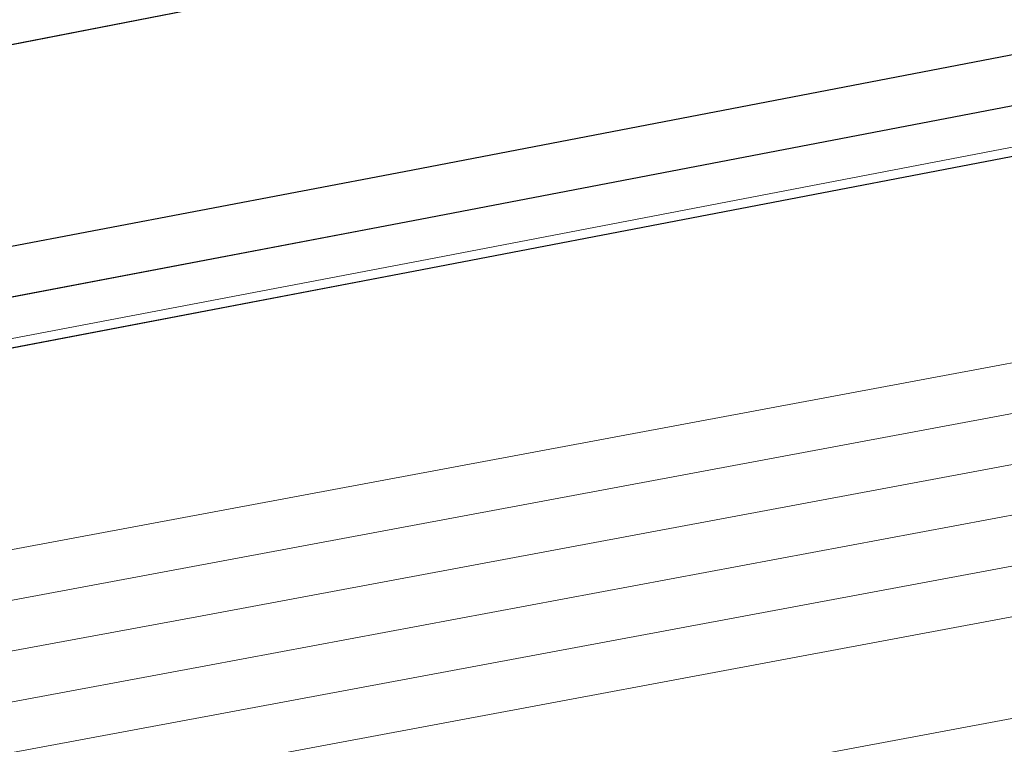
# Model space of a CAD drawing. Header units: metres. Extents: x -502 to 161, y -108 to 174.
# Tile 345 of 656: x -152.27 to -151.287, y -33.431 to -32.708. Entities that reach past the tile are written whole.
import ezdxf

# ---------------------------------------------------------------- set-up
doc = ezdxf.new("R2010")
doc.units = ezdxf.units.M
doc.header["$LTSCALE"] = 0.1
for name, color, linetype in [('BRI31-005.05-5p02-Koordinierung Lageplan 4. BA ZOB West 2022-06-15', 7, 'Continuous'), ('BRI31-005.06-5f07-Koordinierung Lageplan 4. BA ZOB Fernbusbahnh', 7, 'Continuous'), ('BRI32-005.02-5f05-Koordinierung Schemaplan 4 BA ZOB Teilbereich', 7, 'Continuous'), ('BRI32-005.03-5f06-Koordinierung Schemaplan 4 BA ZOB Teilbereich 2 Ost - Bahnhofsallee 2023-01-21', 7, 'Continuous')]:
    doc.layers.add(name, color=color, linetype=linetype)
doc.styles.add('Txt', font='txt_____.ttf')

msp = doc.modelspace()

# ---------------------------------------------------------------- linework, layer by layer
at = {"layer": 'BRI31-005.05-5p02-Koordinierung Lageplan 4. BA ZOB West 2022-06-15', "color": 250, "linetype": 'Continuous', "lineweight": 25, "true_color": 0x333333, "transparency": 33554687, "flags": 128}
for points in [[(-55.60469, -13.95137), (-59.33669, -14.58137), (-62.10469, -15.08137), (-62.45769, -15.29437), (-63.15269, -15.90337), (-64.17969, -16.47237), (-69.59169, -17.43437), (-75.33769, -18.37437), (-81.60769, -19.33937), (-88.79369, -20.68937), (-93.56169, -21.41937), (-104.46169, -23.56037), (-121.76069, -26.93037), (-126.69469, -27.84037), (-150.33069, -32.35037), (-150.62069, -32.40937), (-157.11769, -33.67637), (-162.85969, -32.76037), (-174.87169, -31.09337), (-176.58369, -30.56937), (-178.25469, -30.15237), (-179.13569, -29.99437)], [(-56.56669, -14.32437), (-56.94869, -14.62437), (-57.83769, -15.34837), (-58.32569, -15.49537), (-59.99369, -15.70437), (-61.66969, -15.91437), (-63.78869, -16.45337), (-69.58369, -17.48337), (-75.32869, -18.42337), (-81.56869, -19.56437), (-84.64569, -20.15937), (-93.62969, -21.69937), (-104.38769, -23.85937), (-121.71869, -27.15537), (-122.62169, -27.32237), (-126.15369, -27.98137), (-137.63569, -30.15937), (-150.29269, -32.55337), (-151.88669, -32.85937), (-157.04169, -33.83937), (-163.25669, -32.92437), (-174.36469, -31.32437), (-178.39969, -30.68537)], [(-56.54669, -14.37337), (-56.91769, -14.66337), (-57.81369, -15.39337), (-58.31069, -15.54337), (-58.99569, -15.63037), (-59.98769, -15.75437), (-61.66069, -15.96337), (-63.77769, -16.50237), (-69.57569, -17.53237), (-75.31969, -18.47237), (-81.55969, -19.61337), (-84.63669, -20.20837), (-93.62069, -21.74837), (-104.37769, -23.90837), (-121.70969, -27.20437), (-122.61269, -27.37137), (-126.14469, -28.03037), (-137.62669, -30.20837), (-150.28369, -32.60237), (-151.87769, -32.90837), (-157.04069, -33.89037), (-163.26369, -32.97337), (-174.37169, -31.37337), (-178.40669, -30.73437)], [(-56.52769, -14.42137), (-56.88669, -14.70237), (-57.78969, -15.43837), (-58.29669, -15.59137), (-58.98969, -15.68037), (-59.98169, -15.80437), (-61.65169, -16.01237), (-63.76669, -16.55137), (-69.56769, -17.58137), (-75.31069, -18.52137), (-81.55069, -19.66237), (-84.62769, -20.25737), (-93.61169, -21.79737), (-104.36769, -23.95737), (-121.70069, -27.25337), (-122.60369, -27.42037), (-126.13569, -28.07937), (-137.61769, -30.25737), (-150.27469, -32.65137), (-151.86869, -32.95737), (-154.11069, -33.38437)]]:
    msp.add_lwpolyline(points, dxfattribs=at)
at = {"layer": 'BRI31-005.05-5p02-Koordinierung Lageplan 4. BA ZOB West 2022-06-15', "color": 7, "linetype": 'Continuous', "lineweight": 13, "transparency": 33554687, "flags": 128}
for points in [[(-61.46669, -16.53637), (-61.89669, -16.58737), (-64.80469, -17.07237), (-67.06769, -17.35337), (-81.21069, -19.83537), (-82.41369, -20.04537), (-83.99769, -20.37537), (-88.87169, -21.39437), (-93.56069, -22.05437), (-96.78469, -22.72537), (-98.74869, -23.10537), (-104.29269, -24.25637), (-104.86369, -24.36337), (-122.56169, -27.64637), (-126.09269, -28.31137), (-137.57469, -30.48137), (-151.28669, -33.05137), (-152.11169, -33.20537), (-156.96269, -34.10537), (-163.48669, -33.21137), (-174.40069, -31.58137), (-178.42769, -30.88137)], [(-61.46069, -16.58637), (-61.88969, -16.63737), (-64.79769, -17.12137), (-67.06069, -17.40237), (-81.20169, -19.88437), (-82.40469, -20.09437), (-83.98769, -20.42437), (-88.86269, -21.44337), (-93.55169, -22.10337), (-96.77469, -22.77437), (-98.73869, -23.15437), (-104.28269, -24.30537), (-104.85469, -24.41237), (-122.55269, -27.69537), (-126.08369, -28.36037), (-137.56569, -30.53037), (-151.27769, -33.10037), (-152.10269, -33.25437), (-156.96169, -34.15637), (-163.49369, -33.26037), (-174.40769, -31.63037), (-178.43469, -30.93037)], [(-178.44169, -30.97937), (-174.41469, -31.67937), (-163.50069, -33.30937), (-156.96069, -34.20737), (-152.09369, -33.30337), (-151.26869, -33.14937), (-137.55669, -30.57937), (-126.07469, -28.40937), (-122.54369, -27.74437), (-104.84569, -24.46137), (-104.27269, -24.35437), (-98.72869, -23.20337), (-96.76469, -22.82337), (-93.54269, -22.15237), (-88.85369, -21.49237), (-83.97769, -20.47337), (-82.39569, -20.14337), (-81.19269, -19.93337), (-67.05369, -17.45137), (-64.79069, -17.17037), (-61.88269, -16.68737), (-61.45469, -16.63637)], [(-61.44869, -16.68637), (-61.87569, -16.73737), (-64.78369, -17.21937), (-67.04669, -17.50037), (-81.18369, -19.98237), (-82.38669, -20.19237), (-83.96769, -20.52237), (-88.84469, -21.54137), (-93.53369, -22.20137), (-96.75469, -22.87237), (-98.71869, -23.25237), (-104.26269, -24.40337), (-104.83669, -24.51037), (-122.53469, -27.79337), (-126.06569, -28.45837), (-137.54769, -30.62837), (-151.25969, -33.19837), (-152.08469, -33.35237), (-156.95969, -34.25837), (-163.50769, -33.35837), (-174.42169, -31.72837), (-178.44869, -31.02837)], [(-178.45569, -31.07737), (-174.42869, -31.77737), (-163.51469, -33.40737), (-156.95869, -34.30937), (-152.07569, -33.40137), (-151.25069, -33.24737), (-137.53869, -30.67737), (-126.05669, -28.50737), (-122.52569, -27.84237), (-104.82769, -24.55937), (-104.25269, -24.45237), (-98.70869, -23.30137), (-96.74469, -22.92137), (-93.52469, -22.25037), (-88.83569, -21.59037), (-83.95769, -20.57137), (-82.37769, -20.24137), (-81.17469, -20.03137), (-67.03969, -17.54937), (-64.77669, -17.26837), (-61.86869, -16.78737), (-61.44269, -16.73637)], [(-178.46269, -31.12637), (-174.43569, -31.82637), (-163.52169, -33.45637), (-156.95769, -34.36037), (-152.06669, -33.45037), (-151.24169, -33.29637), (-137.52969, -30.72637), (-126.04769, -28.55637), (-122.51669, -27.89137), (-104.81869, -24.60837), (-104.24269, -24.50137), (-98.69869, -23.35037), (-96.73469, -22.97037), (-93.51569, -22.29937), (-88.82669, -21.63937), (-83.94769, -20.62037), (-82.36869, -20.29037), (-81.16569, -20.08037), (-67.03269, -17.59837), (-64.76969, -17.31737), (-61.86169, -16.83737), (-61.43669, -16.78637)], [(-96.71469, -23.06837), (-98.67869, -23.44837), (-104.22269, -24.59937), (-104.80069, -24.70637), (-122.49869, -27.98937), (-126.02869, -28.65437), (-137.51169, -30.82437), (-151.22369, -33.39437), (-152.04869, -33.54837), (-156.95569, -34.46237), (-163.53569, -33.55437), (-174.44969, -31.92437), (-178.46969, -31.17537)]]:
    msp.add_lwpolyline(points, dxfattribs=at)
at = {"layer": 'BRI31-005.05-5p02-Koordinierung Lageplan 4. BA ZOB West 2022-06-15', "color": 35, "linetype": 'Continuous', "lineweight": 13, "true_color": 0x99724c, "transparency": 33554687, "flags": 128}
msp.add_lwpolyline([(-93.61269, -21.78837), (-104.36969, -23.94837), (-121.70169, -27.24437), (-122.60469, -27.41137), (-126.13669, -28.07037), (-137.61869, -30.24837), (-150.27569, -32.64237), (-151.87069, -32.94837), (-154.11669, -33.37537), (-154.25669, -33.54337), (-154.33169, -33.76337), (-154.19969, -34.45337), (-153.56569, -37.88037), (-153.20869, -40.81037), (-153.03669, -41.24537), (-151.51569, -44.77737), (-150.42869, -47.20137), (-149.96869, -47.58737), (-147.53469, -48.60437)], dxfattribs=at)
at = {"layer": 'BRI31-005.06-5f07-Koordinierung Lageplan 4. BA ZOB Fernbusbahnh', "color": 250, "linetype": 'Continuous', "lineweight": 20, "true_color": 0x333333, "transparency": 33554687, "flags": 128}
for points in [[(-55.60469, -13.95137), (-59.33669, -14.58137), (-62.10469, -15.08137), (-62.45769, -15.29437), (-63.15269, -15.90337), (-64.17969, -16.47237), (-69.59169, -17.43437), (-75.33769, -18.37437), (-81.60769, -19.33937), (-88.79369, -20.68937), (-93.56169, -21.41937), (-104.46169, -23.56037), (-121.76069, -26.93037), (-126.69469, -27.84037), (-150.33069, -32.35037), (-150.62069, -32.40937), (-157.11769, -33.67637), (-162.85969, -32.76037), (-174.87169, -31.09337), (-176.58369, -30.56937), (-178.25469, -30.15237), (-179.13569, -29.99437)], [(-56.56669, -14.32437), (-56.94869, -14.62437), (-57.83769, -15.34837), (-58.32569, -15.49537), (-59.99369, -15.70437), (-61.66969, -15.91437), (-63.78869, -16.45337), (-69.58369, -17.48337), (-75.32869, -18.42337), (-81.56869, -19.56437), (-84.64569, -20.15937), (-93.62969, -21.69937), (-104.38769, -23.85937), (-121.71869, -27.15537), (-122.62169, -27.32237), (-126.15369, -27.98137), (-137.63569, -30.15937), (-150.29269, -32.55337), (-151.88669, -32.85937), (-157.04169, -33.83937), (-163.25669, -32.92437), (-174.36469, -31.32437), (-178.39969, -30.68537)], [(-56.54669, -14.37337), (-56.91769, -14.66337), (-57.81369, -15.39337), (-58.31069, -15.54337), (-58.99569, -15.63037), (-59.98769, -15.75437), (-61.66069, -15.96337), (-63.77769, -16.50237), (-69.57569, -17.53237), (-75.31969, -18.47237), (-81.55969, -19.61337), (-84.63669, -20.20837), (-93.62069, -21.74837), (-104.37769, -23.90837), (-121.70969, -27.20437), (-122.61269, -27.37137), (-126.14469, -28.03037), (-137.62669, -30.20837), (-150.28369, -32.60237), (-151.87769, -32.90837), (-157.04069, -33.89037), (-163.26369, -32.97337), (-174.37169, -31.37337), (-178.40669, -30.73437)]]:
    msp.add_lwpolyline(points, dxfattribs=at)
at = {"layer": 'BRI31-005.06-5f07-Koordinierung Lageplan 4. BA ZOB Fernbusbahnh', "color": 7, "linetype": 'Continuous', "lineweight": 9, "transparency": 33554687, "flags": 128}
for points in [[(-61.46669, -16.53637), (-61.89669, -16.58737), (-64.80469, -17.07237), (-67.06769, -17.35337), (-81.21069, -19.83537), (-82.41369, -20.04537), (-83.99769, -20.37537), (-88.87169, -21.39437), (-93.56069, -22.05437), (-96.78469, -22.72537), (-98.74869, -23.10537), (-104.29269, -24.25637), (-104.86369, -24.36337), (-122.56169, -27.64637), (-126.09269, -28.31137), (-137.57469, -30.48137), (-151.28669, -33.05137), (-152.11169, -33.20537), (-156.96269, -34.10537), (-163.48669, -33.21137), (-174.40069, -31.58137), (-178.42769, -30.88137)], [(-61.46069, -16.58637), (-61.88969, -16.63737), (-64.79769, -17.12137), (-67.06069, -17.40237), (-81.20169, -19.88437), (-82.40469, -20.09437), (-83.98769, -20.42437), (-88.86269, -21.44337), (-93.55169, -22.10337), (-96.77469, -22.77437), (-98.73869, -23.15437), (-104.28269, -24.30537), (-104.85469, -24.41237), (-122.55269, -27.69537), (-126.08369, -28.36037), (-137.56569, -30.53037), (-151.27769, -33.10037), (-152.10269, -33.25437), (-156.96169, -34.15637), (-163.49369, -33.26037), (-174.40769, -31.63037), (-178.43469, -30.93037)], [(-178.44169, -30.97937), (-174.41469, -31.67937), (-163.50069, -33.30937), (-156.96069, -34.20737), (-152.09369, -33.30337), (-151.26869, -33.14937), (-137.55669, -30.57937), (-126.07469, -28.40937), (-122.54369, -27.74437), (-104.84569, -24.46137), (-104.27269, -24.35437), (-98.72869, -23.20337), (-96.76469, -22.82337), (-93.54269, -22.15237), (-88.85369, -21.49237), (-83.97769, -20.47337), (-82.39569, -20.14337), (-81.19269, -19.93337), (-67.05369, -17.45137), (-64.79069, -17.17037), (-61.88269, -16.68737), (-61.45469, -16.63637)], [(-61.44869, -16.68637), (-61.87569, -16.73737), (-64.78369, -17.21937), (-67.04669, -17.50037), (-81.18369, -19.98237), (-82.38669, -20.19237), (-83.96769, -20.52237), (-88.84469, -21.54137), (-93.53369, -22.20137), (-96.75469, -22.87237), (-98.71869, -23.25237), (-104.26269, -24.40337), (-104.83669, -24.51037), (-122.53469, -27.79337), (-126.06569, -28.45837), (-137.54769, -30.62837), (-151.25969, -33.19837), (-152.08469, -33.35237), (-156.95969, -34.25837), (-163.50769, -33.35837), (-174.42169, -31.72837), (-178.44869, -31.02837)], [(-178.45569, -31.07737), (-174.42869, -31.77737), (-163.51469, -33.40737), (-156.95869, -34.30937), (-152.07569, -33.40137), (-151.25069, -33.24737), (-137.53869, -30.67737), (-126.05669, -28.50737), (-122.52569, -27.84237), (-104.82769, -24.55937), (-104.25269, -24.45237), (-98.70869, -23.30137), (-96.74469, -22.92137), (-93.52469, -22.25037), (-88.83569, -21.59037), (-83.95769, -20.57137), (-82.37769, -20.24137), (-81.17469, -20.03137), (-67.03969, -17.54937), (-64.77669, -17.26837), (-61.86869, -16.78737), (-61.44269, -16.73637)], [(-178.46269, -31.12637), (-174.43569, -31.82637), (-163.52169, -33.45637), (-156.95769, -34.36037), (-152.06669, -33.45037), (-151.24169, -33.29637), (-137.52969, -30.72637), (-126.04769, -28.55637), (-122.51669, -27.89137), (-104.81869, -24.60837), (-104.24269, -24.50137), (-98.69869, -23.35037), (-96.73469, -22.97037), (-93.51569, -22.29937), (-88.82669, -21.63937), (-83.94769, -20.62037), (-82.36869, -20.29037), (-81.16569, -20.08037), (-67.03269, -17.59837), (-64.76969, -17.31737), (-61.86169, -16.83737), (-61.43669, -16.78637)], [(-96.71469, -23.06837), (-98.67869, -23.44837), (-104.22269, -24.59937), (-104.80069, -24.70637), (-122.49869, -27.98937), (-126.02869, -28.65437), (-137.51169, -30.82437), (-151.22369, -33.39437), (-152.04869, -33.54837), (-156.95569, -34.46237), (-163.53569, -33.55437), (-174.44969, -31.92437), (-178.46969, -31.17537)]]:
    msp.add_lwpolyline(points, dxfattribs=at)
at = {"layer": 'BRI32-005.02-5f05-Koordinierung Schemaplan 4 BA ZOB Teilbereich', "color": 250, "linetype": 'Continuous', "lineweight": 25, "true_color": 0x333333, "transparency": 33554687, "flags": 128}
for points in [[(-55.60469, -13.95137), (-59.33669, -14.58137), (-62.10469, -15.08137), (-62.45769, -15.29437), (-63.15269, -15.90337), (-64.17969, -16.47237), (-69.59169, -17.43437), (-75.33769, -18.37437), (-81.60769, -19.33937), (-88.79369, -20.68937), (-93.56169, -21.41937), (-104.46169, -23.56037), (-121.76069, -26.93037), (-126.69469, -27.84037), (-150.33069, -32.35037), (-150.62069, -32.40937), (-157.11769, -33.67637), (-162.85969, -32.76037), (-174.87169, -31.09337), (-176.58369, -30.56937), (-178.25469, -30.15237), (-179.13569, -29.99437)], [(-56.56669, -14.32437), (-56.94869, -14.62437), (-57.83769, -15.34837), (-58.32569, -15.49537), (-59.99369, -15.70437), (-61.66969, -15.91437), (-63.78869, -16.45337), (-69.58369, -17.48337), (-75.32869, -18.42337), (-81.56869, -19.56437), (-84.64569, -20.15937), (-93.62969, -21.69937), (-104.38769, -23.85937), (-121.71869, -27.15537), (-122.62169, -27.32237), (-126.15369, -27.98137), (-137.63569, -30.15937), (-150.29269, -32.55337), (-151.88669, -32.85937), (-157.04169, -33.83937), (-163.25669, -32.92437), (-174.36469, -31.32437), (-178.39969, -30.68537)], [(-56.54669, -14.37337), (-56.91769, -14.66337), (-57.81369, -15.39337), (-58.31069, -15.54337), (-58.99569, -15.63037), (-59.98769, -15.75437), (-61.66069, -15.96337), (-63.77769, -16.50237), (-69.57569, -17.53237), (-75.31969, -18.47237), (-81.55969, -19.61337), (-84.63669, -20.20837), (-93.62069, -21.74837), (-104.37769, -23.90837), (-121.70969, -27.20437), (-122.61269, -27.37137), (-126.14469, -28.03037), (-137.62669, -30.20837), (-150.28369, -32.60237), (-151.87769, -32.90837), (-157.04069, -33.89037), (-163.26369, -32.97337), (-174.37169, -31.37337), (-178.40669, -30.73437)], [(-56.52769, -14.42137), (-56.88669, -14.70237), (-57.78969, -15.43837), (-58.29669, -15.59137), (-58.98969, -15.68037), (-59.98169, -15.80437), (-61.65169, -16.01237), (-63.76669, -16.55137), (-69.56769, -17.58137), (-75.31069, -18.52137), (-81.55069, -19.66237), (-84.62769, -20.25737), (-93.61169, -21.79737), (-104.36769, -23.95737), (-121.70069, -27.25337), (-122.60369, -27.42037), (-126.13569, -28.07937), (-137.61769, -30.25737), (-150.27469, -32.65137), (-151.86869, -32.95737), (-154.11069, -33.38437)]]:
    msp.add_lwpolyline(points, dxfattribs=at)
at = {"layer": 'BRI32-005.02-5f05-Koordinierung Schemaplan 4 BA ZOB Teilbereich', "color": 35, "linetype": 'Continuous', "lineweight": 13, "true_color": 0x99724c, "transparency": 33554687, "flags": 128}
msp.add_lwpolyline([(-93.61269, -21.78837), (-104.36969, -23.94837), (-121.70169, -27.24437), (-122.60469, -27.41137), (-126.13669, -28.07037), (-137.61869, -30.24837), (-150.27569, -32.64237), (-151.87069, -32.94837), (-154.11669, -33.37537), (-154.25669, -33.54337), (-154.33169, -33.76337), (-154.19969, -34.45337), (-153.56569, -37.88037), (-153.20869, -40.81037), (-153.03669, -41.24537), (-151.51569, -44.77737), (-150.42869, -47.20137), (-149.96869, -47.58737), (-147.53469, -48.60437)], dxfattribs=at)
at = {"layer": 'BRI32-005.02-5f05-Koordinierung Schemaplan 4 BA ZOB Teilbereich', "color": 7, "linetype": 'Continuous', "lineweight": 13, "transparency": 33554687, "flags": 128}
msp.add_lwpolyline([(-96.71469, -23.06837), (-98.67869, -23.44837), (-104.22269, -24.59937), (-104.80069, -24.70637), (-122.49869, -27.98937), (-126.02869, -28.65437), (-137.51169, -30.82437), (-151.22369, -33.39437), (-152.04869, -33.54837), (-156.95569, -34.46237), (-163.53569, -33.55437), (-174.44969, -31.92437), (-178.46969, -31.17537)], dxfattribs=at)
at = {"layer": 'BRI32-005.03-5f06-Koordinierung Schemaplan 4 BA ZOB Teilbereich 2 Ost - Bahnhofsallee 2023-01-21', "color": 250, "linetype": 'Continuous', "lineweight": 20, "true_color": 0x333333, "transparency": 33554687, "flags": 128}
for points in [[(-55.60469, -13.95137), (-59.33669, -14.58137), (-62.10469, -15.08137), (-62.45769, -15.29437), (-63.15269, -15.90337), (-64.17969, -16.47237), (-69.59169, -17.43437), (-75.33769, -18.37437), (-81.60769, -19.33937), (-88.79369, -20.68937), (-93.56169, -21.41937), (-104.46169, -23.56037), (-121.76069, -26.93037), (-126.69469, -27.84037), (-150.33069, -32.35037), (-150.62069, -32.40937), (-157.11769, -33.67637), (-162.85969, -32.76037), (-174.87169, -31.09337), (-176.58369, -30.56937), (-178.25469, -30.15237), (-179.13569, -29.99437)], [(-56.56669, -14.32437), (-56.94869, -14.62437), (-57.83769, -15.34837), (-58.32569, -15.49537), (-59.99369, -15.70437), (-61.66969, -15.91437), (-63.78869, -16.45337), (-69.58369, -17.48337), (-75.32869, -18.42337), (-81.56869, -19.56437), (-84.64569, -20.15937), (-93.62969, -21.69937), (-104.38769, -23.85937), (-121.71869, -27.15537), (-122.62169, -27.32237), (-126.15369, -27.98137), (-137.63569, -30.15937), (-150.29269, -32.55337), (-151.88669, -32.85937), (-157.04169, -33.83937), (-163.25669, -32.92437), (-174.36469, -31.32437), (-178.39969, -30.68537)], [(-56.54669, -14.37337), (-56.91769, -14.66337), (-57.81369, -15.39337), (-58.31069, -15.54337), (-58.99569, -15.63037), (-59.98769, -15.75437), (-61.66069, -15.96337), (-63.77769, -16.50237), (-69.57569, -17.53237), (-75.31969, -18.47237), (-81.55969, -19.61337), (-84.63669, -20.20837), (-93.62069, -21.74837), (-104.37769, -23.90837), (-121.70969, -27.20437), (-122.61269, -27.37137), (-126.14469, -28.03037), (-137.62669, -30.20837), (-150.28369, -32.60237), (-151.87769, -32.90837), (-157.04069, -33.89037), (-163.26369, -32.97337), (-174.37169, -31.37337), (-178.40669, -30.73437)], [(-56.52769, -14.42137), (-56.88669, -14.70237), (-57.78969, -15.43837), (-58.29669, -15.59137), (-58.98969, -15.68037), (-59.98169, -15.80437), (-61.65169, -16.01237), (-63.76669, -16.55137), (-69.56769, -17.58137), (-75.31069, -18.52137), (-81.55069, -19.66237), (-84.62769, -20.25737), (-93.61169, -21.79737), (-104.36769, -23.95737), (-121.70069, -27.25337), (-122.60369, -27.42037), (-126.13569, -28.07937), (-137.61769, -30.25737), (-150.27469, -32.65137), (-151.86869, -32.95737), (-154.11069, -33.38437)]]:
    msp.add_lwpolyline(points, dxfattribs=at)
at = {"layer": 'BRI32-005.03-5f06-Koordinierung Schemaplan 4 BA ZOB Teilbereich 2 Ost - Bahnhofsallee 2023-01-21', "color": 7, "linetype": 'Continuous', "lineweight": 9, "transparency": 33554687, "flags": 128}
for points in [[(-61.46669, -16.53637), (-61.89669, -16.58737), (-64.80469, -17.07237), (-67.06769, -17.35337), (-81.21069, -19.83537), (-82.41369, -20.04537), (-83.99769, -20.37537), (-88.87169, -21.39437), (-93.56069, -22.05437), (-96.78469, -22.72537), (-98.74869, -23.10537), (-104.29269, -24.25637), (-104.86369, -24.36337), (-122.56169, -27.64637), (-126.09269, -28.31137), (-137.57469, -30.48137), (-151.28669, -33.05137), (-152.11169, -33.20537), (-156.96269, -34.10537), (-163.48669, -33.21137), (-174.40069, -31.58137), (-178.42769, -30.88137)], [(-61.46069, -16.58637), (-61.88969, -16.63737), (-64.79769, -17.12137), (-67.06069, -17.40237), (-81.20169, -19.88437), (-82.40469, -20.09437), (-83.98769, -20.42437), (-88.86269, -21.44337), (-93.55169, -22.10337), (-96.77469, -22.77437), (-98.73869, -23.15437), (-104.28269, -24.30537), (-104.85469, -24.41237), (-122.55269, -27.69537), (-126.08369, -28.36037), (-137.56569, -30.53037), (-151.27769, -33.10037), (-152.10269, -33.25437), (-156.96169, -34.15637), (-163.49369, -33.26037), (-174.40769, -31.63037), (-178.43469, -30.93037)], [(-178.44169, -30.97937), (-174.41469, -31.67937), (-163.50069, -33.30937), (-156.96069, -34.20737), (-152.09369, -33.30337), (-151.26869, -33.14937), (-137.55669, -30.57937), (-126.07469, -28.40937), (-122.54369, -27.74437), (-104.84569, -24.46137), (-104.27269, -24.35437), (-98.72869, -23.20337), (-96.76469, -22.82337), (-93.54269, -22.15237), (-88.85369, -21.49237), (-83.97769, -20.47337), (-82.39569, -20.14337), (-81.19269, -19.93337), (-67.05369, -17.45137), (-64.79069, -17.17037), (-61.88269, -16.68737), (-61.45469, -16.63637)], [(-61.44869, -16.68637), (-61.87569, -16.73737), (-64.78369, -17.21937), (-67.04669, -17.50037), (-81.18369, -19.98237), (-82.38669, -20.19237), (-83.96769, -20.52237), (-88.84469, -21.54137), (-93.53369, -22.20137), (-96.75469, -22.87237), (-98.71869, -23.25237), (-104.26269, -24.40337), (-104.83669, -24.51037), (-122.53469, -27.79337), (-126.06569, -28.45837), (-137.54769, -30.62837), (-151.25969, -33.19837), (-152.08469, -33.35237), (-156.95969, -34.25837), (-163.50769, -33.35837), (-174.42169, -31.72837), (-178.44869, -31.02837)], [(-178.45569, -31.07737), (-174.42869, -31.77737), (-163.51469, -33.40737), (-156.95869, -34.30937), (-152.07569, -33.40137), (-151.25069, -33.24737), (-137.53869, -30.67737), (-126.05669, -28.50737), (-122.52569, -27.84237), (-104.82769, -24.55937), (-104.25269, -24.45237), (-98.70869, -23.30137), (-96.74469, -22.92137), (-93.52469, -22.25037), (-88.83569, -21.59037), (-83.95769, -20.57137), (-82.37769, -20.24137), (-81.17469, -20.03137), (-67.03969, -17.54937), (-64.77669, -17.26837), (-61.86869, -16.78737), (-61.44269, -16.73637)], [(-178.46269, -31.12637), (-174.43569, -31.82637), (-163.52169, -33.45637), (-156.95769, -34.36037), (-152.06669, -33.45037), (-151.24169, -33.29637), (-137.52969, -30.72637), (-126.04769, -28.55637), (-122.51669, -27.89137), (-104.81869, -24.60837), (-104.24269, -24.50137), (-98.69869, -23.35037), (-96.73469, -22.97037), (-93.51569, -22.29937), (-88.82669, -21.63937), (-83.94769, -20.62037), (-82.36869, -20.29037), (-81.16569, -20.08037), (-67.03269, -17.59837), (-64.76969, -17.31737), (-61.86169, -16.83737), (-61.43669, -16.78637)], [(-96.71469, -23.06837), (-98.67869, -23.44837), (-104.22269, -24.59937), (-104.80069, -24.70637), (-122.49869, -27.98937), (-126.02869, -28.65437), (-137.51169, -30.82437), (-151.22369, -33.39437), (-152.04869, -33.54837), (-156.95569, -34.46237), (-163.53569, -33.55437), (-174.44969, -31.92437), (-178.46969, -31.17537)]]:
    msp.add_lwpolyline(points, dxfattribs=at)
at = {"layer": 'BRI32-005.03-5f06-Koordinierung Schemaplan 4 BA ZOB Teilbereich 2 Ost - Bahnhofsallee 2023-01-21', "color": 35, "linetype": 'Continuous', "lineweight": 9, "true_color": 0x99724c, "transparency": 33554687, "flags": 128}
msp.add_lwpolyline([(-93.61269, -21.78837), (-104.36969, -23.94837), (-121.70169, -27.24437), (-122.60469, -27.41137), (-126.13669, -28.07037), (-137.61869, -30.24837), (-150.27569, -32.64237), (-151.87069, -32.94837), (-154.11669, -33.37537), (-154.25669, -33.54337), (-154.33169, -33.76337), (-154.19969, -34.45337), (-153.56569, -37.88037), (-153.20869, -40.81037), (-153.03669, -41.24537), (-151.51569, -44.77737), (-150.42869, -47.20137), (-149.96869, -47.58737), (-147.53469, -48.60437)], dxfattribs=at)

# ---------------------------------------------------------------- texts
at = {"layer": 'BRI31-005.05-5p02-Koordinierung Lageplan 4. BA ZOB West 2022-06-15', "color": 1, "true_color": 0xff0000, "transparency": 33554687, "insert": (-152.82179, -33.97565), "char_height": 0.2, "attachment_point": 1, "rotation": 10.77593, "line_spacing_factor": 0.25, "style": 'Txt'}
msp.add_mtext('--> 1.5 % 7.4 m DN 150 PP', dxfattribs=at)

doc.saveas('drawing.dxf')
